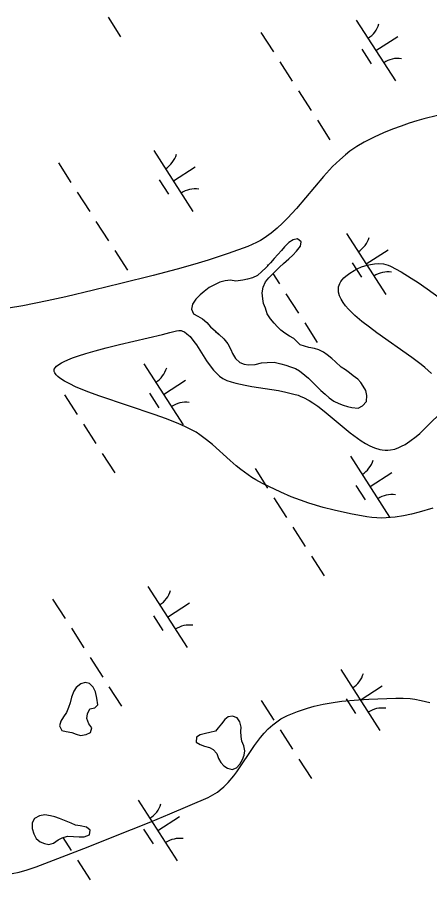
# Model space of a CAD drawing. Extents: x 3937982 to 3958556, y 219448 to 241894.
# Drawn here: x 3946498 to 3946783, y 231448 to 232043 of the extents above; entities that cross this region are included whole.
import ezdxf

# ---------------------------------------------------------------- set-up
doc = ezdxf.new("R2010")
doc.units = 0
for name, color, linetype in [('V-SITE-VEGE', 7, 'Continuous'), ('V-TOPO-SHOR', 7, 'Continuous'), ('V-WETL-SWMP', 7, 'Continuous')]:
    doc.layers.add(name, color=color, linetype=linetype)

msp = doc.modelspace()

# ---------------------------------------------------------------- linework, layer by layer
at = {"layer": 'V-SITE-VEGE'}
for points in [[(3946788.286, 231975.531), (3946778.882, 231973.223), (3946773.897, 231971.812), (3946768.615, 231970.172), (3946763.022, 231968.265), (3946757.122, 231966.051), (3946750.912, 231963.489), (3946744.402, 231960.53), (3946737.604, 231957.109), (3946732.523, 231954.142), (3946727.731, 231950.812), (3946724.679, 231948.414), (3946720.77, 231945.024), (3946715.797, 231940.216), (3946709.506, 231933.414), (3946690.945, 231911.365), (3946684.721, 231904.545), (3946681.278, 231901.107), (3946677.479, 231897.633), (3946673.254, 231894.195), (3946668.513, 231890.873), (3946665.959, 231889.317), (3946663.239, 231887.832), (3946660.337, 231886.439), (3946657.23, 231885.157), (3946643.611, 231880.252), (3946629.89, 231875.763), (3946620.682, 231872.963), (3946608.345, 231869.439), (3946591.789, 231865.021), (3946569.552, 231859.461)], [(3946727.62, 231866.713), (3946730.662, 231868.587), (3946732.791, 231869.689), (3946735.726, 231870.956), (3946739.736, 231872.249), (3946742.042, 231872.767), (3946744.662, 231873.144), (3946747.598, 231873.279), (3946750.83, 231873.017), (3946752.479, 231872.687), (3946754.166, 231872.179), (3946755.87, 231871.454), (3946763.04, 231867.62), (3946770.133, 231863.34), (3946774.829, 231860.278), (3946781.061, 231855.971), (3946789.343, 231849.923)], [(3946784.032, 231797.474), (3946779.525, 231801.453), (3946776.823, 231803.657), (3946770.438, 231808.539), (3946746.343, 231825.603), (3946741.182, 231829.392), (3946736.027, 231833.398), (3946731.145, 231837.545), (3946728.849, 231839.696), (3946726.699, 231841.895), (3946724.737, 231844.144), (3946723.01, 231846.436), (3946721.583, 231848.77), (3946720.512, 231851.146), (3946719.879, 231853.552), (3946719.75, 231854.761), (3946719.76, 231855.973), (3946719.922, 231857.194), (3946720.243, 231858.422), (3946720.745, 231859.649), (3946721.435, 231860.884), (3946722.336, 231862.121), (3946723.457, 231863.36), (3946724.819, 231864.599), (3946727.62, 231866.713)], [(3946569.552, 231859.461), (3946550.567, 231854.871), (3946531.5, 231850.448), (3946518.757, 231847.66), (3946501.74, 231844.23), (3946492.008, 231842.45)], [(3946525.139, 231802.492), (3946525.941, 231803.161), (3946528.481, 231804.8), (3946530.394, 231805.793), (3946532.89, 231806.919), (3946536.11, 231808.201), (3946540.21, 231809.649), (3946545.367, 231811.284), (3946551.746, 231813.117), (3946559.488, 231815.158), (3946568.648, 231817.411), (3946598.254, 231824.34), (3946603.354, 231825.632), (3946607.913, 231826.912), (3946609.516, 231827.186), (3946611.081, 231827.055), (3946612.103, 231826.758), (3946613.444, 231826.123), (3946615.199, 231824.891), (3946617.311, 231822.857), (3946620.033, 231819.5), (3946621.683, 231817.157), (3946628.771, 231806.248), (3946631.897, 231801.836), (3946633.631, 231799.667), (3946635.542, 231797.556), (3946637.66, 231795.594), (3946640.017, 231793.9), (3946641.281, 231793.212), (3946642.618, 231792.649), (3946645.694, 231791.643), (3946648.877, 231790.765), (3946655.502, 231789.313), (3946660.055, 231788.51), (3946678.468, 231785.637), (3946683.545, 231784.641), (3946689.106, 231783.253), (3946691.938, 231782.37), (3946693.863, 231781.651), (3946695.782, 231780.807), (3946699.612, 231778.782), (3946702.153, 231777.209), (3946705.533, 231774.885), (3946710.022, 231771.462), (3946727.833, 231756.553), (3946732.896, 231752.701), (3946735.591, 231750.849), (3946738.468, 231749.074), (3946741.534, 231747.443), (3946744.805, 231746.051), (3946748.297, 231745.021), (3946750.099, 231744.691), (3946751.961, 231744.505), (3946753.884, 231744.494), (3946755.87, 231744.681), (3946758.738, 231745.305), (3946761.574, 231746.305), (3946763.45, 231747.159), (3946765.928, 231748.515), (3946769.205, 231750.651), (3946773.508, 231753.985), (3946775.937, 231756.086), (3946782.308, 231762.121), (3946790.578, 231770.379)], [(3946785.095, 231704.564), (3946775.441, 231701.673), (3946770.305, 231700.358), (3946764.832, 231699.193), (3946759.006, 231698.273), (3946752.807, 231697.726), (3946749.612, 231697.644), (3946746.321, 231697.714), (3946742.927, 231697.966), (3946739.431, 231698.427), (3946728.071, 231700.487), (3946716.768, 231703.008), (3946709.272, 231704.972), (3946699.335, 231707.989), (3946693.691, 231709.93), (3946687.273, 231712.355), (3946679.988, 231715.415), (3946671.724, 231719.31), (3946667.352, 231721.567), (3946662.711, 231724.123), (3946660.042, 231725.722), (3946657.45, 231727.43), (3946652.467, 231731.109), (3946649.27, 231733.707), (3946645.137, 231737.291), (3946632.792, 231748.414), (3946628.79, 231751.744), (3946624.145, 231755.189), (3946621.62, 231756.821), (3946618.871, 231758.386), (3946614.214, 231760.678), (3946609.08, 231762.934), (3946600.331, 231766.383), (3946593.196, 231768.966), (3946555.119, 231781.77), (3946546.712, 231784.826), (3946538.233, 231788.289), (3946534.191, 231790.193), (3946530.51, 231792.186), (3946527.303, 231794.316), (3946525.943, 231795.434), (3946524.792, 231796.591), (3946523.885, 231797.787), (3946523.457, 231798.779), (3946523.42, 231799.772), (3946523.598, 231800.433), (3946524.082, 231801.316), (3946525.139, 231802.492)], [(3946494.414, 231452.177), (3946499.332, 231453.289), (3946504.884, 231454.78), (3946511.097, 231456.873), (3946544.013, 231469.587), (3946576.859, 231482.569), (3946590.187, 231487.968), (3946603.454, 231493.489), (3946629.832, 231504.841), (3946633.15, 231506.511), (3946636.234, 231508.481), (3946638.174, 231509.945), (3946640.625, 231512.067), (3946643.691, 231515.161), (3946647.486, 231519.681), (3946649.538, 231522.421), (3946661.763, 231540.532), (3946666.043, 231546.248), (3946668.488, 231549.138), (3946671.253, 231552.056), (3946674.415, 231554.944), (3946678.071, 231557.719), (3946680.086, 231559.009), (3946682.267, 231560.236), (3946684.631, 231561.374), (3946691.563, 231564.17), (3946698.504, 231566.451), (3946703.132, 231567.719), (3946709.307, 231569.122), (3946717.54, 231570.554), (3946722.246, 231571.178), (3946727.626, 231571.745), (3946733.774, 231572.239), (3946740.801, 231572.649), (3946759.524, 231573.368), (3946764.449, 231573.357), (3946769.377, 231572.985), (3946772.66, 231572.554), (3946777.038, 231571.774), (3946782.873, 231570.418)]]:
    msp.add_lwpolyline(points, dxfattribs=at)
at = {"layer": 'V-TOPO-SHOR'}
for points in [[(3946689.022, 231821.515), (3946686.058, 231823.121), (3946682.763, 231825.216), (3946680.123, 231827.317), (3946677.643, 231829.748), (3946675.327, 231832.179), (3946672.84, 231835.102), (3946670.678, 231838.682), (3946669.33, 231842.432), (3946668.148, 231845.858), (3946667.626, 231848.963), (3946667.094, 231853.049), (3946667.708, 231856.985), (3946669.471, 231860.767), (3946671.736, 231863.409), (3946674.329, 231866.053), (3946676.92, 231868.863), (3946679.191, 231870.85), (3946681.948, 231873.334), (3946685.515, 231876.644), (3946688.274, 231879.128), (3946690.865, 231881.936), (3946693.613, 231885.237), (3946694.074, 231888.352), (3946691.598, 231890.291), (3946688.493, 231889.769), (3946685.565, 231887.938), (3946682.65, 231884.799), (3946680.383, 231882.321), (3946677.956, 231879.677), (3946675.529, 231876.705), (3946672.941, 231873.897), (3946669.703, 231870.264), (3946666.944, 231867.78), (3946663.862, 231865.13), (3946660.442, 231863.459), (3946657.013, 231862.441), (3946653.747, 231861.753), (3946648.842, 231861.214), (3946645.235, 231861.83), (3946641.475, 231861.302), (3946637.883, 231860.448), (3946634.625, 231858.941), (3946630.553, 231856.772), (3946627.143, 231854.118), (3946624.387, 231851.635), (3946621.304, 231848.821), (3946619.05, 231845.196), (3946618.265, 231841.752), (3946619.771, 231838.657), (3946622.734, 231837.05), (3946625.861, 231835.116), (3946628.999, 231832.53), (3946631.483, 231829.609), (3946634.788, 231826.531), (3946637.428, 231824.432), (3946640.734, 231821.354), (3946643.386, 231817.944), (3946645.391, 231814.034), (3946646.728, 231811.265), (3946648.729, 231807.685), (3946651.703, 231805.097), (3946654.66, 231803.98), (3946657.611, 231803.356), (3946662.193, 231803.729), (3946666.6, 231804.757), (3946670.526, 231805.123), (3946675.435, 231805.172), (3946680.031, 231804.073), (3946683.478, 231803.126), (3946686.599, 231802.012), (3946690.211, 231800.902), (3946693.009, 231799.295), (3946696.642, 231796.221), (3946699.118, 231794.117), (3946703.749, 231789.581), (3946707.716, 231785.694), (3946710.526, 231783.101), (3946713.495, 231780.676), (3946716.631, 231778.254), (3946720.086, 231776.652), (3946723.043, 231775.536), (3946725.996, 231774.747), (3946729.115, 231773.961), (3946733.539, 231773.514), (3946736.47, 231775.018), (3946739.22, 231778.155), (3946739.507, 231782.249), (3946738.655, 231785.68), (3946736.988, 231788.608), (3946735.325, 231791.209), (3946733.172, 231793.48), (3946730.039, 231795.903), (3946727.399, 231797.843), (3946724.759, 231799.944), (3946721.794, 231801.877), (3946717.829, 231805.439), (3946715.187, 231807.704), (3946712.051, 231810.29), (3946709.411, 231812.228), (3946706.286, 231813.833)], [(3946706.286, 231813.833), (3946703.165, 231814.784), (3946699.395, 231815.4), (3946696.441, 231816.189), (3946693.32, 231817.139), (3946691.168, 231819.574), (3946689.022, 231821.515)], [(3946552.889, 231573.292), (3946552.025, 231577.703), (3946550.519, 231580.961), (3946547.875, 231583.39), (3946544.92, 231584.179), (3946541.985, 231583.167), (3946538.735, 231580.679), (3946536.962, 231578.041), (3946535.528, 231574.099), (3946534.588, 231569.996), (3946533.474, 231566.875), (3946532.036, 231563.422), (3946529.937, 231560.455), (3946528.004, 231557.489), (3946527.217, 231554.208), (3946528.725, 231550.948), (3946531.842, 231550.325), (3946535.614, 231549.545), (3946538.571, 231548.429), (3946541.688, 231547.643), (3946545.612, 231548.173), (3946548.543, 231549.676), (3946549.493, 231552.795), (3946547.503, 231555.558), (3946545.991, 231559.308), (3946546.614, 231562.589), (3946548.052, 231565.878), (3946551.482, 231566.566), (3946553.753, 231568.716), (3946552.889, 231573.292)], [(3946636.74, 231552.861), (3946634.801, 231550.551), (3946631.045, 231549.531), (3946627.942, 231548.843), (3946624.35, 231547.989), (3946621.747, 231546.326), (3946621.454, 231543.049), (3946624.252, 231541.439), (3946627.375, 231540.161), (3946630.658, 231539.213), (3946633.291, 231537.767), (3946635.774, 231535.172), (3946636.955, 231531.582), (3946638.62, 231528.817), (3946640.771, 231526.712), (3946643.243, 231524.936), (3946646.526, 231524.152), (3946649.297, 231525.326), (3946651.725, 231527.804), (3946653.659, 231530.935), (3946654.609, 231534.054), (3946655.234, 231537.007), (3946654.382, 231540.436), (3946653.038, 231543.696), (3946652.516, 231546.801), (3946652.317, 231550.235), (3946652.612, 231553.348), (3946651.594, 231556.94), (3946649.929, 231559.705), (3946646.642, 231560.981), (3946643.538, 231560.461), (3946641.266, 231558.472), (3946639.003, 231555.667), (3946636.74, 231552.861)], [(3946530.662, 231488.931), (3946527.211, 231490.204), (3946523.926, 231491.316), (3946520.973, 231492.107), (3946517.035, 231492.885), (3946513.279, 231492.027), (3946509.858, 231490.358), (3946508.253, 231487.231), (3946508.294, 231483.303), (3946509.475, 231479.712), (3946511.145, 231476.456), (3946513.789, 231474.027), (3946516.748, 231472.911), (3946519.863, 231472.288), (3946522.964, 231473.302), (3946526.216, 231475.463), (3946528.983, 231476.964), (3946532.737, 231477.984), (3946536.831, 231477.861), (3946540.763, 231477.574), (3946544.199, 231477.609), (3946547.949, 231478.957), (3946548.408, 231482.236), (3946545.768, 231484.173), (3946541.504, 231485.111), (3946538.225, 231485.57), (3946535.264, 231487.014), (3946530.662, 231488.931)]]:
    msp.add_lwpolyline(points, dxfattribs=at)
at = {"layer": 'V-WETL-SWMP'}
for p, q in [((3946560.673, 232043.337), (3946569.333, 232029.884)), ((3946732.125, 232041.406), (3946759.188, 231999.363)), ((3946666.26, 232032.811), (3946674.92, 232019.357)), ((3946745.656, 232020.384), (3946760.792, 232030.127)), ((3946735.921, 232021.253), (3946742.416, 232011.163)), ((3946679.25, 232012.63), (3946687.91, 231999.176)), ((3946692.24, 231992.449), (3946700.9, 231978.996)), ((3946705.23, 231972.269), (3946713.89, 231958.815)), ((3946592.258, 231951.376), (3946619.32, 231909.333)), ((3946526.393, 231942.781), (3946535.053, 231929.328)), ((3946605.789, 231930.355), (3946620.925, 231940.097)), ((3946596.054, 231931.224), (3946602.549, 231921.134)), ((3946539.383, 231922.601), (3946548.043, 231909.147)), ((3946552.373, 231902.42), (3946561.033, 231888.966)), ((3946725.387, 231894.078), (3946752.449, 231852.035)), ((3946565.363, 231882.239), (3946574.023, 231868.785)), ((3946738.918, 231873.056), (3946754.054, 231882.799)), ((3946670.521, 231872.681), (3946671.081, 231871.81)), ((3946729.183, 231873.925), (3946735.678, 231863.835)), ((3946674.598, 231866.346), (3946679.181, 231859.227)), ((3946683.511, 231852.5), (3946692.171, 231839.046)), ((3946696.501, 231832.319), (3946705.161, 231818.865)), ((3946585.52, 231804.048), (3946612.582, 231762.005)), ((3946599.051, 231783.027), (3946614.187, 231792.769)), ((3946589.316, 231783.896), (3946595.811, 231773.805)), ((3946530.654, 231782.651), (3946539.314, 231769.197)), ((3946543.644, 231762.47), (3946552.304, 231749.017)), ((3946556.634, 231742.29), (3946565.294, 231728.836)), ((3946728.086, 231740.358), (3946755.148, 231698.315)), ((3946662.221, 231731.763), (3946670.881, 231718.309)), ((3946741.617, 231719.336), (3946756.753, 231729.079)), ((3946731.882, 231720.206), (3946738.377, 231710.115)), ((3946675.211, 231711.582), (3946683.871, 231698.129)), ((3946688.201, 231691.402), (3946696.861, 231677.948)), ((3946701.191, 231671.221), (3946709.85, 231657.767)), ((3946588.219, 231650.329), (3946615.281, 231608.285)), ((3946522.354, 231641.734), (3946531.013, 231628.28)), ((3946601.75, 231629.307), (3946616.885, 231639.049)), ((3946592.015, 231630.176), (3946598.509, 231620.086)), ((3946535.343, 231621.553), (3946544.003, 231608.099)), ((3946548.333, 231601.372), (3946556.993, 231587.918)), ((3946721.348, 231593.03), (3946748.41, 231550.987)), ((3946561.323, 231581.191), (3946569.983, 231567.738)), ((3946734.879, 231572.008), (3946750.014, 231581.751)), ((3946666.482, 231571.633), (3946675.142, 231558.179)), ((3946725.144, 231572.878), (3946731.639, 231562.787)), ((3946679.472, 231551.452), (3946688.132, 231537.998)), ((3946692.462, 231531.271), (3946701.121, 231517.818)), ((3946581.481, 231503), (3946608.543, 231460.957)), ((3946595.012, 231481.979), (3946610.147, 231491.721)), ((3946585.276, 231482.848), (3946591.771, 231472.758)), ((3946529.509, 231477.107), (3946535.274, 231468.15)), ((3946539.604, 231461.423), (3946548.264, 231447.969))]:
    msp.add_line(p, q, dxfattribs=at)
for points in [[(3946689.021, 231821.515), (3946686.058, 231823.122), (3946682.763, 231825.217), (3946680.123, 231827.318), (3946677.643, 231829.748), (3946675.326, 231832.18), (3946672.841, 231835.102), (3946670.677, 231838.681), (3946669.33, 231842.432), (3946668.149, 231845.858), (3946667.627, 231848.962), (3946667.094, 231853.049), (3946667.709, 231856.984), (3946669.472, 231860.767), (3946671.736, 231863.409), (3946674.329, 231866.054), (3946676.919, 231868.863), (3946679.191, 231870.85), (3946681.948, 231873.334), (3946685.516, 231876.643), (3946688.274, 231879.127), (3946690.864, 231881.936), (3946693.614, 231885.237), (3946694.073, 231888.352), (3946691.598, 231890.291), (3946688.493, 231889.769), (3946685.565, 231887.939), (3946682.651, 231884.799), (3946680.384, 231882.321), (3946677.956, 231879.677), (3946675.53, 231876.706), (3946672.94, 231873.897), (3946669.703, 231870.263), (3946666.945, 231867.78), (3946663.862, 231865.13), (3946660.441, 231863.458), (3946657.014, 231862.441), (3946653.747, 231861.753), (3946648.842, 231861.213), (3946645.235, 231861.831), (3946641.475, 231861.302), (3946637.883, 231860.447), (3946634.624, 231858.941), (3946630.554, 231856.772), (3946627.143, 231854.118), (3946624.386, 231851.635), (3946621.304, 231848.821), (3946619.049, 231845.197), (3946618.265, 231841.751), (3946619.77, 231838.657), (3946622.733, 231837.05), (3946625.862, 231835.117), (3946628.999, 231832.53), (3946631.484, 231829.609), (3946634.788, 231826.532), (3946637.429, 231824.431), (3946640.734, 231821.354), (3946643.387, 231817.943), (3946645.391, 231814.035), (3946646.729, 231811.266), (3946648.729, 231807.685), (3946651.702, 231805.096), (3946654.66, 231803.98), (3946657.612, 231803.355), (3946662.192, 231803.729), (3946666.601, 231804.756), (3946670.526, 231805.123), (3946675.436, 231805.173), (3946680.031, 231804.073), (3946683.478, 231803.126), (3946686.599, 231802.012), (3946690.211, 231800.903), (3946693.01, 231799.294), (3946696.643, 231796.221), (3946699.119, 231794.118), (3946703.749, 231789.581), (3946707.716, 231785.693), (3946710.525, 231783.102), (3946713.496, 231780.677), (3946716.631, 231778.253), (3946720.085, 231776.651), (3946723.042, 231775.536), (3946725.997, 231774.747), (3946729.115, 231773.96), (3946733.539, 231773.514), (3946736.47, 231775.017), (3946739.221, 231778.155), (3946739.507, 231782.25), (3946738.654, 231785.679), (3946736.987, 231788.608), (3946735.324, 231791.21), (3946733.173, 231793.48), (3946730.039, 231795.904), (3946727.4, 231797.842), (3946724.76, 231799.943), (3946721.794, 231801.877), (3946717.829, 231805.438), (3946715.187, 231807.703), (3946712.051, 231810.29), (3946709.412, 231812.228), (3946706.286, 231813.833)], [(3946706.286, 231813.833), (3946703.166, 231814.784), (3946699.395, 231815.4), (3946696.441, 231816.189), (3946693.321, 231817.139), (3946691.168, 231819.573), (3946689.021, 231821.515)]]:
    msp.add_lwpolyline(points, dxfattribs=at)
for points in [[(3946552.888, 231573.292), (3946552.025, 231577.703), (3946550.519, 231580.961), (3946547.875, 231583.39), (3946544.921, 231584.178), (3946541.985, 231583.167), (3946538.736, 231580.678), (3946536.962, 231578.041), (3946535.529, 231574.098), (3946534.588, 231569.997), (3946533.474, 231566.875), (3946532.036, 231563.423), (3946529.938, 231560.455), (3946528.003, 231557.489), (3946527.218, 231554.208), (3946528.724, 231550.949), (3946531.841, 231550.326), (3946535.614, 231549.546), (3946538.571, 231548.43), (3946541.689, 231547.643), (3946545.613, 231548.174), (3946548.544, 231549.677), (3946549.494, 231552.796), (3946547.502, 231555.559), (3946545.991, 231559.308), (3946546.613, 231562.588), (3946548.052, 231565.877), (3946551.483, 231566.566), (3946553.753, 231568.717)], [(3946627.942, 231548.843), (3946624.349, 231547.989), (3946621.747, 231546.325), (3946621.453, 231543.049), (3946624.252, 231541.44), (3946627.375, 231540.162), (3946630.658, 231539.213), (3946633.292, 231537.767), (3946635.774, 231535.173), (3946636.956, 231531.583), (3946638.621, 231528.818), (3946640.77, 231526.711), (3946643.243, 231524.936), (3946646.525, 231524.151), (3946649.296, 231525.325), (3946651.726, 231527.804), (3946653.659, 231530.934), (3946654.609, 231534.054), (3946655.234, 231537.007), (3946654.381, 231540.435), (3946653.038, 231543.696), (3946652.516, 231546.8), (3946652.317, 231550.236), (3946652.613, 231553.349), (3946651.595, 231556.94), (3946649.93, 231559.706), (3946646.643, 231560.982), (3946643.538, 231560.46), (3946641.267, 231558.472), (3946639.004, 231555.667), (3946636.74, 231552.861), (3946634.8, 231550.55), (3946631.045, 231549.53)], [(3946530.662, 231488.93), (3946527.211, 231490.205), (3946523.926, 231491.317), (3946520.972, 231492.106), (3946517.035, 231492.885), (3946513.279, 231492.028), (3946509.859, 231490.357), (3946508.253, 231487.23), (3946508.293, 231483.302), (3946509.475, 231479.713), (3946511.145, 231476.456), (3946513.789, 231474.027), (3946516.747, 231472.912), (3946519.863, 231472.288), (3946522.963, 231473.302), (3946526.215, 231475.463), (3946528.982, 231476.964), (3946532.737, 231477.984), (3946536.83, 231477.862), (3946540.762, 231477.574), (3946544.199, 231477.609), (3946547.95, 231478.957), (3946548.408, 231482.235), (3946545.769, 231484.173), (3946541.504, 231485.111), (3946538.226, 231485.569), (3946535.264, 231487.013)]]:
    msp.add_lwpolyline(points, close=True, dxfattribs=at)
for centre, start, end in [((3946730.906, 232043.739), 301.99668, 343.540338), ((3946760.806, 231997.287), 81.996677, 123.540335), ((3946591.039, 231953.709), 301.99668, 343.540338), ((3946620.939, 231907.257), 81.996677, 123.540335), ((3946724.168, 231896.411), 301.99668, 343.540338), ((3946754.068, 231849.959), 81.996677, 123.540335), ((3946584.301, 231806.381), 301.99668, 343.540338), ((3946614.201, 231759.929), 81.996677, 123.540335), ((3946726.867, 231742.691), 301.99668, 343.540338), ((3946756.767, 231696.239), 81.996677, 123.540335), ((3946586.999, 231652.661), 301.99668, 343.540338), ((3946616.899, 231606.21), 81.996677, 123.540335), ((3946720.129, 231595.363), 301.99668, 343.540338), ((3946750.029, 231548.911), 81.996677, 123.540335), ((3946580.261, 231505.333), 301.99668, 343.540338), ((3946610.161, 231458.881), 81.996677, 123.540335)]:
    msp.add_arc(centre, 17.623, start, end, dxfattribs=at)

doc.saveas('drawing.dxf')
